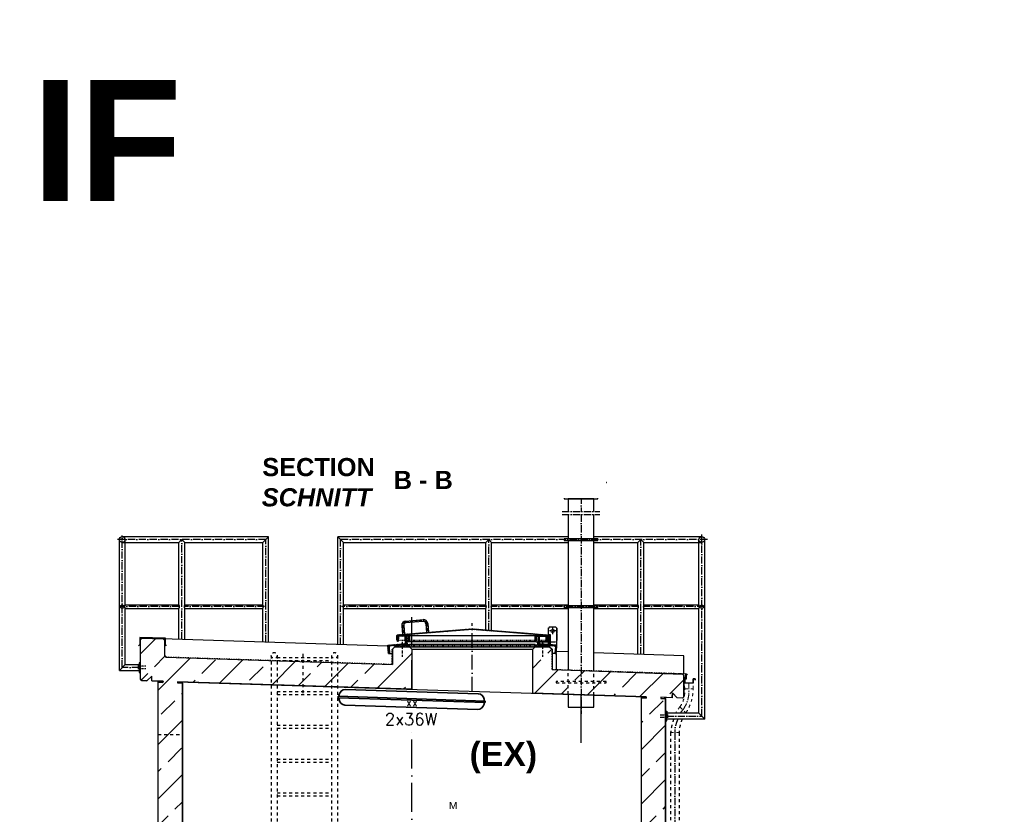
# Model space of a CAD drawing. Header units: millimetres. Extents: x 2605 to 1198744, y 17680 to 73723.
# Tile 621 of 656: x 74684 to 82835, y 53345 to 59920. Entities that reach past the tile are written whole.
import ezdxf
from ezdxf.enums import TextEntityAlignment as Align

# ---------------------------------------------------------------- set-up
doc = ezdxf.new("R2010")
doc.units = ezdxf.units.MM
doc.linetypes.add('ACAD_ISO10W100', pattern=[18, 12, -3, 0, -3])
doc.linetypes.add('JIS_02_1.0', pattern=[2, 1, -1])
doc.layers.add('Beschriftung', color=7, linetype='Continuous', lineweight=9)
doc.layers.add('elektro Installation', color=7, linetype='Continuous', lineweight=35)
doc.styles.add('LBB3.5M1000', font='isocp.shx', dxfattribs={"height": 3.5})
doc.styles.add('ROMANS', font='ROMANS', dxfattribs={"height": 0.2})

msp = doc.modelspace()

# ---------------------------------------------------------------- hatches: boundary and pattern name
h = msp.add_hatch()
h.set_pattern_fill('NET', color=253, scale=3.010405)
h.set_pattern_definition([(0, (80950.753, 50769.044), (0, 9.558036), []), (90, (80950.753, 50769.044), (-9.558036, 6e-16), [])])
h.paths.add_polyline_path([(79223.5574, 56089.63725), (79437.6574, 56089.63725), (79437.6574, 56002.02898), (79223.5574, 56002.02898)])
h = msp.add_hatch()
h.set_pattern_fill('ANSI31', color=256)
h.set_pattern_definition([(45, (180353.186, 109317.8882), (-2.24506403, 2.24506403), [])])
edge = h.paths.add_edge_path()
edge.add_line((77810.6074, 54822.7409), (77810.6074, 54785.0474))
edge.add_line((77810.6074, 54785.0474), (77805.6074, 54785.0474))
edge.add_line((77805.6074, 54785.0474), (77805.6074, 54823.12344))
edge.add_arc((77813.1074, 54823.12344), 7.5, 94.57392126, 180, ccw=False)
edge.add_line((77812.50931, 54830.59956), (78430.00931, 54879.99956))
edge.add_arc((78430.6074, 54872.52344), 7.5, 85.42607874, 94.57392126, ccw=False)
edge.add_line((78431.20549, 54879.99956), (79048.70549, 54830.59956))
edge.add_arc((79048.1074, 54823.12344), 7.5, 0, 85.42607874, ccw=False)
edge.add_line((79055.6074, 54823.12344), (79055.6074, 54785.0474))
edge.add_line((79055.6074, 54785.0474), (79050.6074, 54785.0474))
edge.add_line((79050.6074, 54785.0474), (79050.6074, 54822.7409))
edge.add_arc((79048.1074, 54822.7409), 2.5, 0, 85.389350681)
edge.add_line((79048.30836, 54825.23281), (78431.21028, 54874.99879))
edge.add_arc((78430.6074, 54867.52306), 7.5, 85.389350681, 94.610649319)
edge.add_line((78430.00452, 54874.99879), (77812.90644, 54825.23281))
edge.add_arc((77813.1074, 54822.7409), 2.5, 94.610649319, 180)
h = msp.add_hatch()
h.set_pattern_fill('ANSI33', color=256, scale=50, style=0)
h.set_pattern_definition([(45, (77427.53, 48335.6), (-224.506, 224.506), []), (45, (77652.04, 48335.6), (-224.506, 224.506), [158.75, -79.375])])
h.paths.add_polyline_path([(75683.0826, 54462.09841), (75683.0826, 54791.95736), (75693.07807, 54801.95283), (75872.89092, 54796.15184), (75883.0826, 54785.96016), (75883.0826, 54655.745), (75893.41597, 54645.41163), (77770.6074, 54584.85099), (77770.6074, 54710.98465), (77790.6074, 54730.98465), (77910.6074, 54730.98465), (77930.6074, 54710.98465), (77930.6074, 54379.58512), (75990.95064, 54442.16099), (75990.6282, 54432.16619), (76030.6074, 54430.8764), (76030.6074, 51415.38512), (79830.6074, 51415.38512), (79830.6074, 54308.28344), (79870.58773, 54306.99362), (79870.91018, 54316.98842), (78930.6074, 54347.32382), (78930.6074, 54710.98465), (78950.6074, 54730.98465), (79070.6074, 54730.98465), (79090.6074, 54710.98465), (79090.6074, 54542.26606), (80171.17429, 54504.40712), (80180.84664, 54494.08988), (80180.84664, 54316.99467), (80170.5294, 54307.32231), (80125.5528, 54308.77332), (80086.86338, 54350.0423), (80085.5736, 54310.0631), (79990.95064, 54313.11576), (79990.6282, 54303.12096), (80030.6074, 54301.83118), (80030.6074, 51415.38512), (80753.34528, 51407.24924), (80753.34528, 50915.38512), (74960.27248, 50915.38512), (74960.27248, 51405.58773), (75830.6074, 51415.38512), (75830.6074, 54437.32867), (75870.26415, 54436.04929), (75870.5866, 54446.04409), (75777.71076, 54449.04038), (75779.00054, 54489.01958), (75737.73156, 54450.33016), (75692.75496, 54451.78117)])
h = msp.add_hatch()
h.set_pattern_fill('ANSI31', color=256, angle=4.763641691)
h.set_pattern_definition([(49.7636417, (173060.3818, 116799.7396), (-2.42375146, 2.05086662), [])])
edge = h.paths.add_edge_path()
edge.add_line((77878.96779, 54818.59065), (77884.44879, 54819.0474))
edge.add_line((77884.44879, 54819.0474), (77890.26197, 54749.2892))
edge.add_line((77890.26197, 54749.2892), (77752.73866, 54737.82893))
edge.add_arc((77753.65216, 54726.86692), 11, 94.763641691, 184.763641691)
edge.add_line((77742.69015, 54725.95342), (77746.4272, 54681.10886))
edge.add_arc((77740.9462, 54680.65211), 5.5, -85.236358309, 4.763641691, ccw=False)
edge.add_line((77741.40295, 54675.17111), (77735.92195, 54674.71436))
edge.add_line((77735.92195, 54674.71436), (77730.10876, 54744.47256))
edge.add_line((77730.10876, 54744.47256), (77867.63208, 54755.93284))
edge.add_arc((77866.71858, 54766.89484), 11, 274.763641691, 364.763641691)
edge.add_line((77877.68058, 54767.80834), (77873.94354, 54812.6529))
edge.add_arc((77879.42454, 54813.10965), 5.5, 94.763641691, 184.763641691, ccw=False)
h = msp.add_hatch()
h.set_pattern_fill('ANSI31', color=256, angle=90)
h.set_pattern_definition([(135, (178370.043, 109317.8882), (-2.24506403, -2.24506403), [])])
edge = h.paths.add_edge_path()
edge.add_arc((77828.6074, 54810.5474), 8.5, 90, 176.37147033)
edge.add_line((77820.12444, 54811.08535), (77818.09156, 54779.02843))
edge.add_arc((77813.85008, 54779.2974), 4.25, 270, 356.37147033, ccw=False)
edge.add_line((77813.85008, 54775.0474), (77810.6074, 54775.0474))
edge.add_line((77810.6074, 54775.0474), (77810.6074, 54822.4974))
edge.add_arc((77813.1574, 54822.4974), 2.55, 90, 180, ccw=False)
edge.add_line((77813.1574, 54825.0474), (77908.0574, 54825.0474))
edge.add_arc((77908.0574, 54822.4974), 2.55, 0, 90, ccw=False)
edge.add_line((77910.6074, 54822.4974), (77910.6074, 54775.0474))
edge.add_line((77910.6074, 54775.0474), (77907.36471, 54775.0474))
edge.add_arc((77907.36471, 54779.2974), 4.25, 183.62852967, 270, ccw=False)
edge.add_line((77903.12323, 54779.02843), (77901.09036, 54811.08535))
edge.add_arc((77892.6074, 54810.5474), 8.5, 3.62852967, 90)
edge.add_line((77892.6074, 54819.0474), (77828.6074, 54819.0474))
h = msp.add_hatch()
h.set_pattern_fill('ANSI31', color=256, angle=90)
h.set_pattern_definition([(135, (179510.043, 109317.8882), (-2.24506403, -2.24506403), [])])
edge = h.paths.add_edge_path()
edge.add_arc((78968.6074, 54810.5474), 8.5, 90, 176.37147033)
edge.add_line((78960.12444, 54811.08535), (78958.09156, 54779.02843))
edge.add_arc((78953.85008, 54779.2974), 4.25, 270, 356.37147033, ccw=False)
edge.add_line((78953.85008, 54775.0474), (78950.6074, 54775.0474))
edge.add_line((78950.6074, 54775.0474), (78950.6074, 54822.4974))
edge.add_arc((78953.1574, 54822.4974), 2.55, 90, 180, ccw=False)
edge.add_line((78953.1574, 54825.0474), (79048.0574, 54825.0474))
edge.add_arc((79048.0574, 54822.4974), 2.55, 0, 90, ccw=False)
edge.add_line((79050.6074, 54822.4974), (79050.6074, 54775.0474))
edge.add_line((79050.6074, 54775.0474), (79047.36471, 54775.0474))
edge.add_arc((79047.36471, 54779.2974), 4.25, 183.62852967, 270, ccw=False)
edge.add_line((79043.12323, 54779.02843), (79041.09036, 54811.08535))
edge.add_arc((79032.6074, 54810.5474), 8.5, 3.62852967, 90)
edge.add_line((79032.6074, 54819.0474), (78968.6074, 54819.0474))
h = msp.add_hatch()
h.set_pattern_fill('ANSI31', color=256, angle=-4.763641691)
h.set_pattern_definition([(40.2363583, (182128.1943, 101549.2215), (-2.05086662, 2.42375146), [])])
edge = h.paths.add_edge_path()
edge.add_line((78982.24701, 54818.59065), (78976.766, 54819.0474))
edge.add_line((78976.766, 54819.0474), (78970.95282, 54749.2892))
edge.add_line((78970.95282, 54749.2892), (79108.47614, 54737.82893))
edge.add_arc((79107.56264, 54726.86692), 11, -4.763641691, 85.236358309, ccw=False)
edge.add_line((79118.52464, 54725.95342), (79114.78759, 54681.10886))
edge.add_arc((79120.26859, 54680.65211), 5.5, 175.236358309, 265.236358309)
edge.add_line((79119.81184, 54675.17111), (79125.29285, 54674.71436))
edge.add_line((79125.29285, 54674.71436), (79131.10603, 54744.47256))
edge.add_line((79131.10603, 54744.47256), (78993.58271, 54755.93284))
edge.add_arc((78994.49621, 54766.89484), 11, 175.236358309, 265.236358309, ccw=False)
edge.add_line((78983.53421, 54767.80834), (78987.27126, 54812.6529))
edge.add_arc((78981.79026, 54813.10965), 5.5, -4.763641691, 85.236358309)
h = msp.add_hatch()
h.set_pattern_fill('AR-SAND', color=256, scale=0.1)
h.set_pattern_definition([(37.5, (177911.4575, 109309.8254), (-0.16000313, 4.89413237), [0, -3.8608, 0, -4.318, 0, -4.1275]), (7.5, (177911.4575, 109309.8254), (4.49523283, 7.168251), [0, -2.0828, 0, -3.4798, 0, -1.3335]), (327.5, (177908.3333, 109309.8254), (7.9099237, 0.01437185), [0, -1.27, 0, -4.572, 0, -5.969]), (317.5, (177908.333, 109309.8254), (7.63556452, 2.22929323), [0, -0.635, 0, -2.9972, 0, -3.429])])
h.paths.add_polyline_path([(77790.6074, 54730.98465), (77910.6074, 54730.98465), (77910.6074, 54750.98465), (77790.6074, 54740.98465)])
h = msp.add_hatch()
h.set_pattern_fill('AR-SAND', color=256, scale=0.1)
h.set_pattern_definition([(37.5, (179071.4575, 109309.8254), (-0.16000313, 4.89413237), [0, -3.8608, 0, -4.318, 0, -4.1275]), (7.5, (179071.4575, 109309.8254), (4.49523283, 7.168251), [0, -2.0828, 0, -3.4798, 0, -1.3335]), (327.5, (179068.3333, 109309.8254), (7.9099237, 0.01437185), [0, -1.27, 0, -4.572, 0, -5.969]), (317.5, (179068.333, 109309.8254), (7.63556452, 2.22929323), [0, -0.635, 0, -2.9972, 0, -3.429])])
h.paths.add_polyline_path([(78950.6074, 54730.98465), (79070.6074, 54730.98465), (79070.6074, 54740.98465), (78950.6074, 54750.98465)])
h = msp.add_hatch(color=256)
h.dxf.hatch_style = 1
h.paths.add_polyline_path([(75840.92464, 54447.00102), (75830.6074, 54447.33387), (75830.6074, 54437.32867), (75840.6022, 54437.00622)])
h = msp.add_hatch(color=256)
h.dxf.hatch_style = 1
h.paths.add_polyline_path([(76030.6074, 54440.88161), (76020.6126, 54441.20405), (76020.29015, 54431.20925), (76030.6074, 54430.8764)])
h = msp.add_hatch(color=256)
h.dxf.hatch_style = 1
h.paths.add_polyline_path([(79840.92464, 54317.95579), (79830.6074, 54318.28864), (79830.6074, 54308.28344), (79840.6022, 54307.96099)])
h = msp.add_hatch(color=256)
h.dxf.hatch_style = 1
h.paths.add_polyline_path([(80030.6074, 54311.83638), (80020.6126, 54312.15883), (80020.29015, 54302.16403), (80030.6074, 54301.83118)])

# ---------------------------------------------------------------- linework, layer by layer
at = {"linetype": 'ACAD_ISO10W100', "ltscale": 5}
for p, q in [((79330.6074, 56243.57155), (79330.6074, 55849.17749)), ((79330.6074, 55826.12739), (79330.6074, 54177.38971)), ((80330.84664, 54157.46678), (80330.84664, 55669.10042)), ((76720.61798, 55618.0355), (75494.40465, 55618.0355)), ((75533.0826, 54559.63499), (75533.0826, 55652.1855)), ((76026.34816, 54791.20111), (76026.34816, 55618.0355)), ((76720.61798, 54768.80305), (76720.61798, 55618.0355)), ((80376.91179, 55618.0355), (77340.59681, 55618.0355)), ((77340.59681, 54748.80173), (77340.59681, 55618.0355)), ((78566.34816, 54869.18814), (78566.34816, 55618.0355)), ((79826.34816, 54668.60814), (79826.34816, 55618.0355)), ((76007.38188, 55063.0355), (75512.98724, 55063.0355)), ((76711.23256, 55063.0355), (76045.31445, 55063.0355)), ((78547.38188, 55063.0355), (77348.58389, 55063.0355)), ((79807.38188, 55063.0355), (78585.31445, 55063.0355)), ((80350.7082, 55063.0355), (79845.31445, 55063.0355)), ((75673.0826, 54559.63499), (75533.0826, 54559.63499)), ((80040.6074, 54157.46678), (80330.84664, 54157.46678))]:
    msp.add_line(p, q, dxfattribs=at)
for p, q in [((79330.6074, 56210.05345), (79119.87905, 56089.63725)), ((79330.6074, 56210.05345), (79541.33574, 56089.63725)), ((79541.33574, 56089.63725), (79119.87905, 56089.63725)), ((79221.75115, 55981.44991), (79159.92982, 56089.63725)), ((79223.5574, 55981.81794), (79161.94637, 56089.63725)), ((79223.5574, 55969.22105), (79223.5574, 56089.63725)), ((79437.6574, 56089.63725), (79437.6574, 55969.22105)), ((79437.6574, 55981.81794), (79499.26843, 56089.63725)), ((79439.46364, 55981.44991), (79501.28497, 56089.63725)), ((79437.6574, 56002.02898), (79223.5574, 56002.02898)), ((79221.75115, 55981.44991), (79221.75115, 55969.22105)), ((79439.46364, 55981.44991), (79439.46364, 55969.22105)), ((75508.9326, 54535.48499), (75508.9326, 55618.0355)), ((76744.76798, 55642.1855), (75533.0826, 55642.1855)), ((75533.0826, 55593.8855), (76002.19816, 55593.8855)), ((75557.2326, 55077.9855), (75557.2326, 55618.0355)), ((76026.34816, 55618.0355), (76002.19816, 55593.8855)), ((76002.19816, 55077.9855), (76002.19816, 55593.8855)), ((76050.49816, 55593.8855), (76026.34816, 55618.0355)), ((76050.49816, 55593.8855), (76696.46798, 55593.8855)), ((76050.49816, 55077.9855), (76050.49816, 55593.8855)), ((76744.76798, 55642.1855), (76696.46798, 55593.8855)), ((76696.46798, 55077.9855), (76696.46798, 55593.8855)), ((76744.76798, 54768.02394), (76744.76798, 55642.1855)), ((79223.5574, 55642.1855), (77316.44681, 55642.1855)), ((77316.44681, 54749.58084), (77316.44681, 55642.1855)), ((77316.44681, 55642.1855), (77364.74681, 55593.8855)), ((77364.74681, 55593.8855), (78542.19816, 55593.8855)), ((77364.74681, 55077.9855), (77364.74681, 55593.8855)), ((78566.34816, 55618.0355), (78542.19816, 55593.8855)), ((78542.19816, 55077.9855), (78542.19816, 55593.8855)), ((78590.49816, 55593.8855), (78566.34816, 55618.0355)), ((78590.49816, 55593.8855), (79223.5574, 55593.8855)), ((78590.49816, 55077.9855), (78590.49816, 55593.8855)), ((80330.84664, 55642.1855), (79437.6574, 55642.1855)), ((79437.6574, 55593.8855), (79802.19816, 55593.8855)), ((79826.34816, 55618.0355), (79802.19816, 55593.8855)), ((79802.19816, 55077.9855), (79802.19816, 55593.8855)), ((79850.49816, 55593.8855), (79826.34816, 55618.0355)), ((79850.49816, 55593.8855), (80330.84664, 55593.8855)), ((79850.49816, 55077.9855), (79850.49816, 55593.8855)), ((80306.69664, 55077.9855), (80306.69664, 55618.0355)), ((80354.99664, 54133.31678), (80354.99664, 55618.0355)), ((75557.2326, 55077.9855), (76002.19816, 55077.9855)), ((75557.2326, 54583.78499), (75557.2326, 55048.0855)), ((75557.2326, 55048.0855), (76002.19816, 55048.0855)), ((76002.19816, 54791.98022), (76002.19816, 55048.0855)), ((76050.49816, 55077.9855), (76696.46798, 55077.9855)), ((76050.49816, 55048.0855), (76696.46798, 55048.0855)), ((76050.49816, 54790.422), (76050.49816, 55048.0855)), ((76696.46798, 54769.58217), (76696.46798, 55048.0855)), ((77364.74681, 55077.9855), (78542.19816, 55077.9855)), ((77364.74681, 55048.0855), (78542.19816, 55048.0855)), ((77364.74681, 54748.02262), (77364.74681, 55048.0855)), ((78542.19816, 54871.12014), (78542.19816, 55048.0855)), ((78590.49816, 55077.9855), (79223.5574, 55077.9855)), ((78590.49816, 55048.0855), (79223.5574, 55048.0855)), ((78590.49816, 54867.25614), (78590.49816, 55048.0855)), ((79437.6574, 55077.9855), (79802.19816, 55077.9855)), ((79437.6574, 55048.0855), (79802.19816, 55048.0855)), ((79802.19816, 54669.38725), (79802.19816, 55048.0855)), ((79850.49816, 55077.9855), (80306.69664, 55077.9855)), ((79850.49816, 55048.0855), (80306.69664, 55048.0855)), ((79850.49816, 54667.82903), (79850.49816, 55048.0855)), ((80306.69664, 54181.61678), (80306.69664, 55048.0855)), ((77879.90574, 54944.33632), (78023.44714, 54955.81963)), ((78024.72306, 54939.87059), (77881.18166, 54928.38728)), ((78024.72306, 54939.87059), (77881.18166, 54928.38728)), ((77846.89122, 54905.58014), (77852.63287, 54833.80944)), ((77862.84026, 54906.85607), (77868.58192, 54835.08537)), ((78046.25427, 54921.52919), (78051.99593, 54849.75849)), ((78062.20332, 54922.80511), (78067.94497, 54851.03441)), ((79070.6074, 54895.0474), (79060.6074, 54885.0474)), ((79070.6074, 54895.0474), (79060.6074, 54885.0474)), ((79060.6074, 54759.13886), (79060.6074, 54885.0474)), ((79060.6074, 54750.34745), (79060.6074, 54885.0474)), ((79070.6074, 54895.0474), (79120.6074, 54895.0474)), ((79070.6074, 54895.0474), (79120.6074, 54895.0474)), ((79130.6074, 54885.0474), (79120.6074, 54895.0474)), ((79130.6074, 54885.0474), (79120.6074, 54895.0474)), ((79130.6074, 54744.51412), (79130.6074, 54885.0474)), ((79130.6074, 54744.51412), (79130.6074, 54885.0474)), ((75693.07807, 54801.95283), (75683.0826, 54791.95736)), ((75683.0826, 54462.09841), (75683.0826, 54791.95736)), ((77730.79703, 54736.21336), (75693.07807, 54801.95283)), ((75872.89092, 54796.15184), (75883.0826, 54785.96016)), ((75883.0826, 54785.96016), (75883.0826, 54655.745)), ((77888.11546, 54775.0474), (78960.29231, 54775.0474)), ((77908.0574, 54825.0474), (78953.1574, 54825.0474)), ((78984.13747, 54775.0474), (79050.6074, 54775.0474)), ((79060.6074, 54819.0474), (79055.6074, 54819.0474)), ((79066.6074, 54820.0474), (79076.6074, 54820.0474)), ((77790.6074, 54730.98465), (77770.6074, 54710.98465)), ((77770.6074, 54710.98465), (77770.6074, 54584.85099)), ((77790.6074, 54730.98465), (79070.6074, 54730.98465)), ((77910.6074, 54730.98465), (77930.6074, 54710.98465)), ((77930.6074, 54710.98465), (78930.6074, 54710.98465)), ((77930.6074, 54710.98465), (77930.6074, 54379.58512)), ((78950.6074, 54730.98465), (78930.6074, 54710.98465)), ((78930.6074, 54347.32382), (78930.6074, 54710.98465)), ((79070.6074, 54730.98465), (79090.6074, 54710.98465)), ((79090.6074, 54710.98465), (79090.6074, 54613.88616)), ((79223.5574, 54688.05496), (79126.66505, 54691.18083)), ((75883.0826, 54655.745), (75893.41597, 54645.41163)), ((75893.41597, 54645.41163), (77770.6074, 54584.85099)), ((77735.92195, 54674.71436), (77770.6074, 54674.71436)), ((79090.6074, 54674.71436), (79090.6074, 54542.26606)), ((79125.29285, 54674.71436), (79090.6074, 54674.71436)), ((80180.84664, 54657.17156), (79437.6574, 54681.14781)), ((80180.84664, 54510.09508), (80180.84664, 54657.17156)), ((75557.2326, 54583.78499), (75508.9326, 54535.48499)), ((75508.9326, 54535.48499), (75673.0826, 54535.48499)), ((75557.2326, 54583.78499), (75673.0826, 54583.78499)), ((79090.6074, 54542.26606), (80076.9783, 54510.44445)), ((75683.0826, 54462.09841), (75692.75496, 54451.78117)), ((75692.75496, 54451.78117), (75737.73156, 54450.33016)), ((75779.00054, 54489.01958), (75737.73156, 54450.33016)), ((75777.71076, 54449.04038), (75779.00054, 54489.01958)), ((75777.71076, 54449.04038), (75830.6074, 54447.33387)), ((75830.6074, 51415.38512), (75830.6074, 54447.33387)), ((75830.6074, 54447.33387), (75870.5866, 54446.04409)), ((75840.92464, 54447.00102), (75840.6022, 54437.00622)), ((75870.5866, 54446.04409), (75870.26415, 54436.04929)), ((80027.16701, 54509.04986), (80027.26374, 54512.0483)), ((80028.55329, 54505.50066), (80028.87591, 54515.50077)), ((80030.16545, 54508.95313), (80030.26218, 54511.95157)), ((80086.48617, 54507.13615), (80086.58291, 54510.13459)), ((80087.87245, 54503.58695), (80088.19507, 54513.58706)), ((80089.48461, 54507.03942), (80089.58135, 54510.03786)), ((80147.98824, 54505.15201), (80148.08498, 54508.15045)), ((80149.37452, 54501.60281), (80149.69714, 54511.60292)), ((80150.98668, 54505.05528), (80151.08342, 54508.05372)), ((80180.84664, 54494.08988), (80171.17429, 54504.40712)), ((80180.84664, 54316.99467), (80180.84664, 54494.08988)), ((75870.26415, 54436.04929), (75830.6074, 54437.32867)), ((75990.95064, 54442.16099), (75990.6282, 54432.16619)), ((75990.6282, 54432.16619), (76030.6074, 54430.8764)), ((75990.95064, 54442.16099), (79870.91018, 54316.98842)), ((76020.6126, 54441.20405), (76020.29015, 54431.20925)), ((76030.6074, 51415.38512), (76030.6074, 54440.88161)), ((79330.6074, 53935.57983), (79330.6074, 54334.41929)), ((79830.6074, 51415.38512), (79830.6074, 54318.28864)), ((79870.5866, 54306.99366), (79830.6074, 54308.28344)), ((79840.92464, 54317.95579), (79840.6022, 54307.96099)), ((79870.91018, 54316.98842), (79870.58773, 54306.99362)), ((79990.95064, 54313.11576), (79990.6282, 54303.12096)), ((79990.6282, 54303.12096), (80030.6074, 54301.83118)), ((80030.6074, 54311.83638), (79990.95064, 54313.11576)), ((80020.6126, 54312.15883), (80020.29015, 54302.16403)), ((80030.6074, 51415.38512), (80030.6074, 54311.83638)), ((80085.5736, 54310.0631), (80030.6074, 54311.83638)), ((80085.5736, 54310.0631), (80086.86338, 54350.0423)), ((80086.86338, 54350.0423), (80125.5528, 54308.77332)), ((80170.5294, 54307.32231), (80125.5528, 54308.77332)), ((80180.84664, 54316.99467), (80170.5294, 54307.32231)), ((80306.69664, 54181.61678), (80040.6074, 54181.61678)), ((80354.99664, 54133.31678), (80040.6074, 54133.31678)), ((80306.69664, 54181.61678), (80354.99664, 54133.31678))]:
    msp.add_line(p, q)
at = {"linetype": 'JIS_02_1.0', "ltscale": 5}
for p, q in [((79123.46008, 56089.63725), (79122.57859, 56091.17984)), ((79150.95265, 56105.34729), (79123.46008, 56089.63725)), ((79159.92982, 56089.63725), (79150.8827, 56105.30732)), ((79161.94637, 56089.63725), (79151.59133, 56107.75855)), ((79223.5574, 56089.63725), (79223.5574, 56148.88202)), ((79330.6074, 56121.6131), (79223.5574, 56148.88202)), ((79437.6574, 56148.88202), (79330.6074, 56121.6131)), ((79437.6574, 56089.63725), (79437.6574, 56148.88202)), ((79499.26843, 56089.63725), (79509.62346, 56107.75855)), ((79501.28497, 56089.63725), (79510.33209, 56105.30732)), ((79510.26214, 56105.34729), (79537.75472, 56089.63725)), ((79537.75472, 56089.63725), (79538.6362, 56091.17984)), ((77810.6074, 54785.0474), (79050.6074, 54785.0474)), ((77790.6074, 54740.98465), (79070.6074, 54740.98465))]:
    msp.add_line(p, q, dxfattribs=at)
at = {"linetype": 'ACAD_ISO10W100', "ltscale": 2}
for p, q in [((77880.5437, 54936.3618), (78024.0851, 54947.84511)), ((77854.86574, 54906.2181), (77860.6074, 54834.4474)), ((78054.2288, 54922.16715), (78059.97045, 54850.39645)), ((79122.00002, 54862.5474), (79069.21477, 54862.5474)), ((79122.00002, 54862.5474), (79069.21477, 54862.5474)), ((79095.6074, 54888.94003), (79095.6074, 54836.15478)), ((79095.6074, 54888.94003), (79095.6074, 54836.15478)), ((77850.6074, 54772.92177), (77850.6074, 54648.03765)), ((79010.6074, 54772.92177), (79010.6074, 54648.03765))]:
    msp.add_line(p, q, dxfattribs=at)
at = {"linetype": 'ACAD_ISO10W100', "ltscale": 20}
for p, q in [((77930.6074, 54379.58512), (77930.6074, 54975.33037)), ((77930.6074, 52644.31473), (77930.6074, 54042.15409))]:
    msp.add_line(p, q, dxfattribs=at)
at = {"linetype": 'ACAD_ISO10W100', "ltscale": 10}
msp.add_line((78430.6074, 54363.45447), (78430.6074, 54926.98465), dxfattribs=at)
at = {"linetype": 'JIS_02_1.0', "ltscale": 10}
for p, q in [((75885.0826, 54655.745), (75885.0826, 54783.48899)), ((77768.6074, 54586.91655), (77768.6074, 54709.04522)), ((79092.6074, 54544.20258), (79092.6074, 54709.04522)), ((75885.0826, 54655.745), (75893.41489, 54647.41271)), ((75893.41489, 54647.41271), (77768.6074, 54586.91655)), ((79092.6074, 54544.20258), (80202.53612, 54508.39483)), ((80212.77507, 54497.47321), (80202.53612, 54508.39483))]:
    msp.add_line(p, q, dxfattribs=at)
at = {"linetype": 'JIS_02_1.0', "ltscale": 2.5}
for p, q in [((79055.6074, 54819.0474), (79032.6074, 54819.0474)), ((78972.59934, 54769.0474), (78983.63747, 54769.0474))]:
    msp.add_line(p, q, dxfattribs=at)
at = {"linetype": 'JIS_02_1.0', "ltscale": 25}
for p, q in [((76766.44681, 54659.63499), (76766.44681, 52739.83332)), ((76814.74681, 54659.63499), (76814.74681, 52814.3098)), ((76814.74681, 54642.05174), (77266.44681, 54642.05174)), ((76814.74681, 54617.05174), (77266.44681, 54617.05174)), ((77030.6074, 54347.32382), (77030.6074, 54674.71436)), ((77266.44681, 54659.63499), (77266.44681, 52261.4634)), ((77314.74681, 54659.63499), (77314.74681, 52238.70098)), ((79223.45343, 54337.87622), (79223.5574, 54537.97692)), ((79437.6574, 54330.96572), (79437.6574, 54531.06977)), ((76814.74681, 54362.05174), (77266.44681, 54362.05174)), ((76814.74681, 54337.05174), (77266.44681, 54337.05174)), ((76814.74681, 54082.05174), (77266.44681, 54082.05174)), ((76814.74681, 54057.05174), (77266.44681, 54057.05174)), ((75830.6074, 54004.38512), (76030.6074, 54004.38512)), ((76814.74681, 53802.05174), (77266.44681, 53802.05174)), ((76814.74681, 53777.05174), (77266.44681, 53777.05174)), ((76814.74681, 53522.05174), (77266.44681, 53522.05174)), ((76814.74681, 53497.05174), (77266.44681, 53497.05174))]:
    msp.add_line(p, q, dxfattribs=at)
at = {"color": 253, "linetype": 'ACAD_ISO10W100'}
for p, q in [((75727.76483, 54569.63499), (75662.58079, 54569.63499)), ((75727.76483, 54549.63499), (75662.58079, 54549.63499)), ((79985.92517, 54167.46678), (80051.1092, 54167.46678)), ((79985.92517, 54147.46678), (80051.1092, 54147.46678))]:
    msp.add_line(p, q, dxfattribs=at)
at = {"color": 254, "linetype": 'JIS_02_1.0', "lineweight": 9, "ltscale": 25}
for p, q in [((80188.63107, 54383.00726), (80188.40309, 54430.79724)), ((80188.63107, 54383.00726), (80258.40309, 54383.00726)), ((80258.40309, 54383.00726), (80258.40309, 54430.79724)), ((80149.66122, 54233.97917), (80198.99749, 54184.6429))]:
    msp.add_line(p, q, dxfattribs=at)
at = {"color": 253, "linetype": 'ACAD_ISO10W100', "lineweight": 9, "ltscale": 5}
for p, q in [((80223.40309, 54380.79724), (80223.40309, 54430.79724)), ((80174.24876, 54209.39163), (80151.79322, 54181.61678))]:
    msp.add_line(p, q, dxfattribs=at)
at = {"color": 254, "linetype": 'JIS_02_1.0', "ltscale": 25}
for p, q in [((80072.00334, 54020.61503), (80072.00334, 51955.99297)), ((80141.77536, 54020.61503), (80141.77536, 51955.99297))]:
    msp.add_line(p, q, dxfattribs=at)
at = {"color": 253, "linetype": 'ACAD_ISO10W100', "ltscale": 5}
msp.add_line((80106.77536, 54020.61503), (80106.77536, 51955.99297), dxfattribs=at)
for points in [[(79469.08602, 55969.22105), (79192.12877, 55969.22105), (79192.12877, 55954.16902), (79469.08602, 55954.16902), (79469.08602, 55969.22105)], [(79437.6574, 55849.17749), (79437.6574, 55954.16902), (79223.5574, 55954.16902), (79223.5574, 55849.17749)], [(79223.5574, 55826.12739), (79223.5574, 55625.56151)], [(79437.6574, 55625.56151), (79437.6574, 55826.12739)], [(79469.08602, 55625.56151), (79192.12877, 55625.56151), (79192.12877, 55610.50949), (79469.08602, 55610.50949), (79469.08602, 55625.56151)], [(79223.5574, 55610.50949), (79223.5574, 55070.56151)], [(79437.6574, 55070.56151), (79437.6574, 55610.50949)], [(79469.08602, 55070.56151), (79192.12877, 55070.56151), (79192.12877, 55055.50949), (79469.08602, 55055.50949), (79469.08602, 55070.56151)], [(79223.5574, 55055.50949), (79223.5574, 54537.97692)], [(79437.6574, 54531.06977), (79437.6574, 55055.50949)], [(75899.67499, 54739.06789), (75890.07332, 54748.66957), (75890.07332, 54802.30042), (75677.1587, 54808.49125), (75677.1587, 54748.8632), (75667.55702, 54739.26152)], [(75830.6074, 51415.38512), (75830.6074, 54437.32867), (75870.26415, 54436.04929), (75870.5866, 54446.04409), (75777.71076, 54449.04038), (75779.00054, 54489.01958), (75737.73156, 54450.33016), (75692.75496, 54451.78117), (75683.0826, 54462.09841), (75683.0826, 54791.95736), (75693.07807, 54801.95283), (75872.89092, 54796.15184), (75883.0826, 54785.96016), (75883.0826, 54655.745), (75893.41597, 54645.41163), (77770.6074, 54584.85099), (77770.6074, 54710.98465), (77790.6074, 54730.98465), (77910.6074, 54730.98465), (77930.6074, 54710.98465), (77930.6074, 54379.58512), (75990.95064, 54442.16099), (75990.6282, 54432.16619), (76030.6074, 54430.8764), (76030.6074, 51415.38512)], [(78960.29231, 54808.92817), (78971.43643, 54819.0474), (79032.6074, 54819.0474)], [(78972.59934, 54769.0474), (78960.29231, 54769.0474), (78960.29231, 54808.92817)], [(79830.6074, 51415.38512), (79830.6074, 54308.28344), (79870.58773, 54306.99362), (79870.91018, 54316.98842), (78930.6074, 54347.32382), (78930.6074, 54710.98465), (78950.6074, 54730.98465), (79070.6074, 54730.98465), (79090.6074, 54710.98465), (79090.6074, 54542.26606), (80171.17429, 54504.40712), (80180.84664, 54494.08988), (80180.84664, 54316.99467), (80170.5294, 54307.32231), (80125.5528, 54308.77332), (80086.86338, 54350.0423), (80085.5736, 54310.0631), (79990.95064, 54313.11576), (79990.6282, 54303.12096), (80030.6074, 54301.83118), (80030.6074, 51415.38512)], [(79060.6074, 54769.0474), (78983.63747, 54769.0474)], [(79123.5574, 54674.71436), (79123.5574, 54541.20305)], [(80199.49778, 54464.47479), (80199.49778, 54503.62969), (80017.94167, 54509.48692), (80018.0384, 54512.48536), (80202.07793, 54506.54801), (80202.07793, 54461.77479), (80196.42821, 54461.79554), (80191.79112, 54470.47479), (80194.49112, 54470.47479), (80197.99112, 54464.47479), (80199.50012, 54464.47479)], [(79223.45343, 54337.87622), (79223.5574, 54230.96572), (79437.6574, 54230.96572), (79437.6574, 54330.96572)], [(80030.6074, 54157.46678), (80030.6074, 54197.46678), (80040.6074, 54197.46678), (80040.6074, 54157.46678)], [(80030.6074, 54157.46678), (80030.6074, 54117.46678), (80040.6074, 54117.46678), (80040.6074, 54157.46678)]]:
    msp.add_lwpolyline(points)
for points in [[(77810.6074, 54822.7409), (77810.6074, 54785.0474), (77805.6074, 54785.0474), (77805.6074, 54823.12344, -0.3910205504), (77812.50931, 54830.59956), (78430.00931, 54879.99956, -0.039936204), (78431.20549, 54879.99956), (79048.70549, 54830.59956, -0.3910205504), (79055.6074, 54823.12344), (79055.6074, 54785.0474), (79050.6074, 54785.0474), (79050.6074, 54822.7409, 0.3908358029), (79048.30836, 54825.23281), (78431.21028, 54874.99879, 0.0402572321), (78430.00452, 54874.99879), (77812.90644, 54825.23281, 0.3908358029)], [(77878.96779, 54818.59065), (77884.44879, 54819.0474), (77890.26197, 54749.2892), (77752.73866, 54737.82893, 0.4142135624), (77742.69015, 54725.95342), (77746.4272, 54681.10886, -0.4142135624), (77741.40295, 54675.17111), (77735.92195, 54674.71436), (77730.10876, 54744.47256), (77867.63208, 54755.93284, 0.4142135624), (77877.68058, 54767.80834), (77873.94354, 54812.6529, -0.4142135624)], [(77828.6074, 54819.0474, 0.3957840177), (77820.12444, 54811.08535), (77818.09156, 54779.02843, -0.3957840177), (77813.85008, 54775.0474), (77810.6074, 54775.0474), (77810.6074, 54822.4974, -0.4142135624), (77813.1574, 54825.0474), (77908.0574, 54825.0474, -0.4142135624), (77910.6074, 54822.4974), (77910.6074, 54775.0474), (77907.36471, 54775.0474, -0.3957840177), (77903.12323, 54779.02843), (77901.09036, 54811.08535, 0.3957840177), (77892.6074, 54819.0474)], [(78968.6074, 54819.0474, 0.3957840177), (78960.12444, 54811.08535), (78958.09156, 54779.02843, -0.3957840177), (78953.85008, 54775.0474), (78950.6074, 54775.0474), (78950.6074, 54822.4974, -0.4142135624), (78953.1574, 54825.0474), (79048.0574, 54825.0474, -0.4142135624), (79050.6074, 54822.4974), (79050.6074, 54775.0474), (79047.36471, 54775.0474, -0.3957840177), (79043.12323, 54779.02843), (79041.09036, 54811.08535, 0.3957840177), (79032.6074, 54819.0474)], [(78982.24701, 54818.59065), (78976.766, 54819.0474), (78970.95282, 54749.2892), (79108.47614, 54737.82893, -0.4142135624), (79118.52464, 54725.95342), (79114.78759, 54681.10886, 0.4142135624), (79119.81184, 54675.17111), (79125.29285, 54674.71436), (79131.10603, 54744.47256), (78993.58271, 54755.93284, -0.4142135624), (78983.53421, 54767.80834), (78987.27126, 54812.6529, 0.4142135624)]]:
    msp.add_lwpolyline(points, format="xyb", close=True)
at = {"linetype": 'JIS_02_1.0', "ltscale": 2.5}
msp.add_lwpolyline([(79060.6074, 54813.05463), (79060.6074, 54813.05463), (79060.6074, 54885.0474), (79070.6074, 54895.0474), (79120.6074, 54895.0474), (79130.6074, 54885.0474), (79130.6074, 54779.0474), (79120.6074, 54769.0474), (79060.6074, 54769.0474)], dxfattribs=at)
for points in [[(79066.6074, 54749.84745), (79076.6074, 54749.01412), (79076.6074, 54830.0474), (79066.6074, 54830.0474)], [(77790.6074, 54730.98465), (77910.6074, 54730.98465), (77910.6074, 54750.98465), (77790.6074, 54740.98465)], [(77910.6074, 54730.98465), (78950.6074, 54730.98465), (78950.6074, 54750.98465), (77910.6074, 54750.98465)], [(79070.6074, 54730.98465), (78950.6074, 54730.98465), (78950.6074, 54750.98465), (79070.6074, 54740.98465)], [(75673.0826, 54519.63499), (75683.0826, 54519.63499), (75683.0826, 54599.63499), (75673.0826, 54599.63499)], [(80189.10309, 54431.72872), (80257.70309, 54431.72872), (80257.70309, 54466.72872), (80275.10309, 54466.72872), (80275.10309, 54456.02872), (80274.40309, 54456.02872), (80274.40309, 54466.02872), (80258.40309, 54466.02872), (80258.40309, 54431.02872), (80188.40309, 54431.02872), (80188.40309, 54473.72872), (80199.10309, 54473.72872), (80199.10309, 54465.02872), (80198.40309, 54465.02872), (80198.40309, 54473.02872), (80189.10309, 54473.02872)]]:
    msp.add_lwpolyline(points, close=True)
at = {"linetype": 'JIS_02_1.0', "ltscale": 25}
msp.add_lwpolyline([(79123.5574, 54432.69745), (79537.6574, 54432.69745), (79537.6574, 54442.69745), (79123.5574, 54442.69745)], close=True, dxfattribs=at)
for centre, radius in [((75533.0826, 55618.0355), 24.15), ((80330.84664, 55618.0355), 24.15), ((75533.0826, 55063.0355), 14.95), ((80330.84664, 55063.0355), 14.95), ((79095.6074, 54862.5474), 13.5), ((79095.6074, 54862.5474), 13.5)]:
    msp.add_circle(centre, radius)
for centre in [(76790.59681, 54659.63499), (77290.59681, 54659.63499)]:
    msp.add_circle(centre, 24.15, dxfattribs=at)
for centre, radius, start, end in [((75576.19889, 55063.0355), 24.15, 141.753380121, 218.246619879), ((75983.23188, 55063.0355), 24.15, 321.753380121, 38.246619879), ((76069.46445, 55063.0355), 24.15, 141.753380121, 218.246619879), ((76677.5017, 55063.0355), 24.15, 321.753380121, 38.246619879), ((77383.7131, 55063.0355), 24.15, 141.753380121, 218.246619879), ((78523.23188, 55063.0355), 24.15, 321.753380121, 38.246619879), ((78609.46445, 55063.0355), 24.15, 141.753380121, 218.246619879), ((79783.23188, 55063.0355), 24.15, 321.753380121, 38.246619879), ((79869.46445, 55063.0355), 24.15, 141.753380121, 218.246619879), ((80287.73036, 55063.0355), 24.15, 321.753380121, 38.246619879), ((77882.77657, 54908.45097), 36, 94.57392126, 184.57392126), ((78026.31797, 54919.93428), 36, 4.57392126, 94.57392126), ((78026.31797, 54919.93428), 20, 4.57392126, 94.57392126), ((78045.25746, 54921.44944), 20, 92.839705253, 94.57392126), ((77882.77657, 54908.45097), 20, 94.57392126, 184.57392126), ((78430.6074, 54867.52306), 7.5, 85.389350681, 94.610649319), ((78430.6074, 54872.52344), 7.5, 85.42607874, 94.57392126)]:
    msp.add_arc(centre, radius, start, end)
at = {"linetype": 'ACAD_ISO10W100', "ltscale": 2}
for centre, start, end in [((77882.77657, 54908.45097), 94.57392126, 184.57392126), ((78026.31797, 54919.93428), 4.57392126, 94.57392126)]:
    msp.add_arc(centre, 28, start, end, dxfattribs=at)
at = {"color": 254, "linetype": 'JIS_02_1.0', "lineweight": 9, "ltscale": 25}
for centre, radius, start, end in [((79964.34672, 54362.04688), 225.26164, 325.352305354, 5.339038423), ((79892.58578, 54384.4837), 365.82029, 326.887729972, 359.768754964), ((80426.53698, 53996.24548), 365.08445, 139.347854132, 149.48598509)]:
    msp.add_arc(centre, radius, start, end, dxfattribs=at)
at = {"color": 253, "linetype": 'ACAD_ISO10W100', "lineweight": 9, "ltscale": 5}
msp.add_arc((79960.63466, 54363.63654), 263.48144, 324.167977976, 4.216094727, dxfattribs=at)
at = {"color": 254, "linetype": 'JIS_02_1.0', "ltscale": 25}
for centre, radius, start, end in [((80538.21114, 53971.96512), 468.7393, 159.86552183, 174.042609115), ((80482.47112, 54001.04787), 341.2572, 157.195185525, 176.71294542)]:
    msp.add_arc(centre, radius, start, end, dxfattribs=at)
at = {"color": 253, "linetype": 'ACAD_ISO10W100', "ltscale": 5}
msp.add_arc((80363.02536, 54020.61503), 256.25, 153.908130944, 180, dxfattribs=at)
at = {"layer": 'elektro Installation', "linetype": 'Continuous', "ltscale": 100}
for points in [[(78528.39355, 54282.39411), (78528.86498, 54297.00707, 0.3765296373), (78480.3214, 54342.95783), (77380.89339, 54378.42681, 0.3765296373), (77329.48897, 54335.7005), (77329.01754, 54321.08754)], [(77328.6371, 54309.29513), (77328.15802, 54294.44517, 0.3765296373), (77376.7016, 54248.49441), (78476.12961, 54213.02543, 0.3765296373), (78527.53403, 54255.75174), (78528.01311, 54270.6017)]]:
    msp.add_lwpolyline(points, format="xyb", dxfattribs=at)
msp.add_lwpolyline([(77320.57848, 54309.55512), (78536.07173, 54270.34171), (78536.45217, 54282.13412), (77320.95892, 54321.34752)], close=True, dxfattribs=at)

# ---------------------------------------------------------------- texts
at = {"layer": 'Beschriftung', "insert": (72302.55093, 59419.53145), "char_height": 1000, "width": 4126.150157, "attachment_point": 1, "style": 'LBB3.5M1000', "bg_fill": 2}
msp.add_mtext('{\\fArial|b1|i0|c0|p34;\\C3;mit IF}', dxfattribs=at)
at = {"layer": 'elektro Installation', "linetype": 'Continuous', "ltscale": 100, "style": 'ROMANS'}
for p in [(77905.69669, 54281.50283), (77956.75144, 54281.50283)]:
    msp.add_text('X', height=41.67311, dxfattribs=at).set_placement(p, align=Align.TOP_CENTER)
msp.add_text('2x36W', height=100, dxfattribs=at).set_placement((77706.50665, 54181.65898), align=Align.TOP_LEFT)

# ---------------------------------------------------------------- next in the draw order: texts
at = {"char_height": 200, "width": 602.3620889, "attachment_point": 1, "style": 'LBB3.5M1000', "bg_fill": 2}
for insert in [(68891.93878, 54026.37929), (78372.10008, 53944.09039)]:
    msp.add_mtext('\\pi36.311;{\\fArial|b1|i0|c0|p34;(EX)}', dxfattribs=dict(at, insert=insert))
at = {"layer": 'Beschriftung', "insert": (65492.4925, 56293.05956), "char_height": 150, "width": 1682.9463594, "attachment_point": 1, "style": 'LBB3.5M1000', "bg_fill": 2}
msp.add_mtext('\\pi387.94;{\\fArial|b1|i0|c0|p34;SECTION\\L\\P\\pi383.65;\\fArial|b1|i1|c0|p34;\\lSCHNITT}', dxfattribs=at)
at = {"layer": 'Beschriftung', "color": 1, "insert": (78237.46609, 53448.0722), "char_height": 60, "width": 111.9584505, "attachment_point": 1, "style": 'LBB3.5M1000', "bg_fill": 2}
msp.add_mtext('{\\fArial|b0|i0|c0|p34;\\C256;M}', dxfattribs=at)

# ---------------------------------------------------------------- next in the draw order: linework, layer by layer
at = {"color": 254, "linetype": 'JIS_02_1.0', "lineweight": 9, "ltscale": 25}
msp.add_line((80072.00334, 54020.61503), (80141.77536, 54020.61503), dxfattribs=at)

# ---------------------------------------------------------------- next in the draw order: texts
at = {"layer": 'Beschriftung', "insert": (76304.19632, 56293.05956), "char_height": 150, "width": 1682.9463594, "attachment_point": 1, "style": 'LBB3.5M1000', "bg_fill": 2}
msp.add_mtext('\\pi387.94;{\\fArial|b1|i0|c0|p34;SECTION\\L\\P\\pi383.65;\\fArial|b1|i1|c0|p34;\\lSCHNITT}', dxfattribs=at)

# ---------------------------------------------------------------- next in the draw order: linework, layer by layer
at = {"linetype": 'ACAD_ISO10W100', "ltscale": 5}
for p, q in [((79173.5574, 55849.17749), (79487.6574, 55849.17749)), ((79173.5574, 55826.12739), (79487.6574, 55826.12739))]:
    msp.add_line(p, q, dxfattribs=at)

# ---------------------------------------------------------------- next in the draw order: texts
at = {"layer": 'Beschriftung', "insert": (77780.28851, 56186.15138), "char_height": 150, "width": 1682.9463594, "attachment_point": 1, "style": 'LBB3.5M1000', "bg_fill": 2}
msp.add_mtext('{\\fArial|b1|i0|c0|p34;B - B}', dxfattribs=at)

doc.saveas('drawing.dxf')
